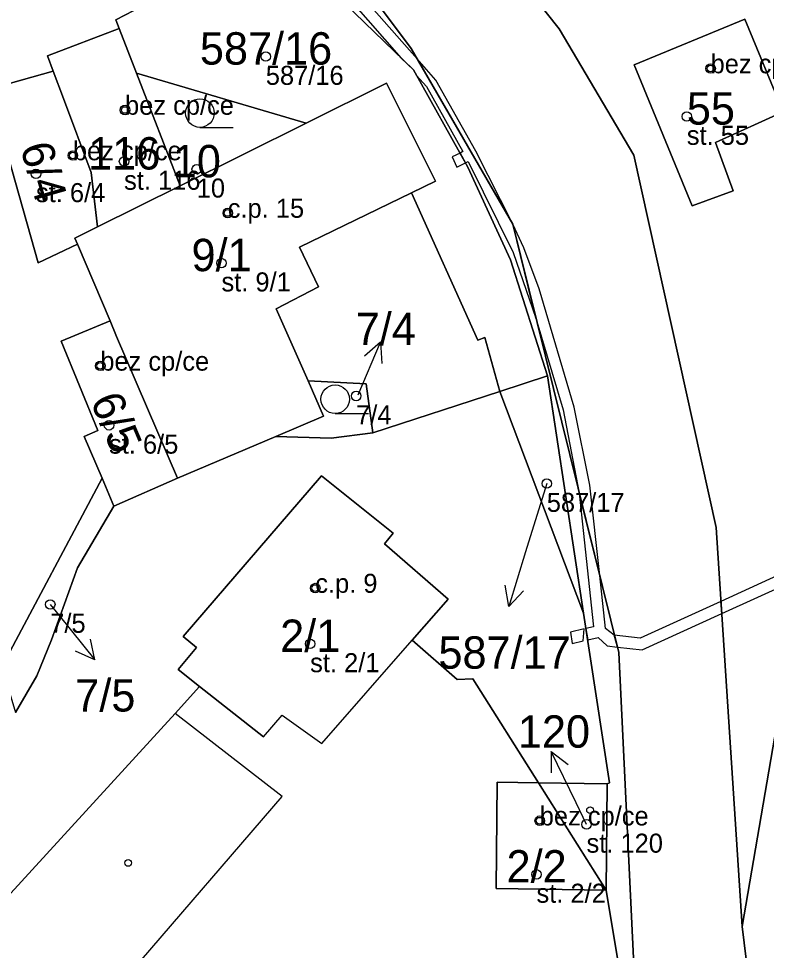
# Model space of a CAD drawing. Extents: x -680203 to -673936, y -1102717 to -1093650.
# Drawn here: x -677946.14 to -677906.84, y -1095160.94 to -1095112 of the extents above; entities that cross this region are included whole.
import ezdxf

# ---------------------------------------------------------------- set-up
doc = ezdxf.new("R2010")
doc.units = 0
for name, color, linetype in [('Definiční body', 7, 'Continuous'), ('Horni', 7, 'Continuous'), ('SOxx01xx_ŽSp_násyp_plocha', 7, 'Continuous'), ('SOxx02xx_Staničení_Popis10', 7, 'Continuous'), ('SOxxxxxx_Koleje_hlavní_body_Popis10', 7, 'Continuous'), ('SOxxxxxx_Koleje_LN_parametry_Popis10', 7, 'Continuous'), ('SOxxxxxx_Koleje_param další_Popis10', 7, 'Continuous'), ('SOxxxxxx_Osa_bod_P', 7, 'Continuous'), ('SOxxxxxx_Staničení_Popis10', 7, 'Continuous'), ('x_prac', 7, 'Continuous')]:
    doc.layers.add(name, color=color, linetype=linetype)

msp = doc.modelspace()

# ---------------------------------------------------------------- linework, layer by layer
at = {"layer": 'Definiční body'}
for centre in [(-677933.15, -1095113.99), (-677909.77, -1095114.62), (-677940.55, -1095116.8), (-677911.02, -1095117.14), (-677943.29, -1095119.19), (-677940.6, -1095119.5), (-677945.23, -1095120.15), (-677936.78, -1095119.91), (-677935.15, -1095122.21), (-677935.48, -1095124.84), (-677941.85, -1095130.24), (-677928.4, -1095131.82), (-677941.39, -1095133.36), (-677918.38, -1095136.42), (-677930.55, -1095141.91), (-677944.48, -1095142.77), (-677930.82, -1095144.84), (-677918.75, -1095154.13), (-677916.29, -1095154.32), (-677918.92, -1095156.95)]:
    msp.add_circle(centre, 0.25, dxfattribs=at)
at = {"layer": 'Horni'}
for points in [[(-677913.79, -1095114.43), (-677910.74, -1095121.83), (-677908.58, -1095121.04), (-677909.51, -1095118.51), (-677905.96, -1095116.9), (-677907.97, -1095112.03)], [(-677940.86, -1095112.52), (-677944.62, -1095113.96), (-677944.33, -1095114.76), (-677943.79, -1095116.19), (-677942.33, -1095120.08), (-677941.99, -1095122.94), (-677937.65, -1095120.78), (-677939.95, -1095114.87)], [(-677947.71, -1095115.7), (-677945.11, -1095124.82), (-677943.05, -1095123.85), (-677943.18, -1095123.53), (-677941.99, -1095122.94), (-677942.33, -1095120.08), (-677943.79, -1095116.19), (-677944.33, -1095114.76)], [(-677926.8, -1095115.39), (-677931.03, -1095117.49), (-677937.65, -1095120.78), (-677941.99, -1095122.94), (-677943.18, -1095123.53), (-677943.05, -1095123.85), (-677941.33, -1095127.88), (-677940.99, -1095128.69), (-677937.8, -1095136.14), (-677932.62, -1095133.95), (-677930.11, -1095132.88), (-677930.93, -1095131.02), (-677932.61, -1095127.24), (-677930.38, -1095126.09), (-677931.38, -1095124.01), (-677925.5, -1095121.15), (-677924.23, -1095120.53)], [(-677940.99, -1095128.69), (-677941.33, -1095127.88), (-677943.9, -1095128.94), (-677941.98, -1095133.64), (-677942.69, -1095133.95), (-677941.76, -1095136.14), (-677941.14, -1095137.61), (-677937.8, -1095136.14)], [(-677937.76, -1095146.19), (-677936.63, -1095147.08), (-677933.27, -1095149.73), (-677932.29, -1095148.59), (-677930.21, -1095150.08), (-677925.46, -1095144.65), (-677923.57, -1095142.49), (-677926.91, -1095139.59), (-677926.46, -1095139.02), (-677930.23, -1095136.02), (-677937.49, -1095144.45), (-677936.8, -1095145.03)], [(-677920.99, -1095152.11), (-677921.04, -1095157.69), (-677915.26, -1095157.77), (-677915.21, -1095152.19), (-677918.81, -1095152.14)]]:
    msp.add_lwpolyline(points, close=True, dxfattribs=at)
at = {"layer": 'SOxx01xx_ŽSp_násyp_plocha'}
for points in [[(-677984.69, -1095039.2), (-677979.46, -1095050.18), (-677975.49, -1095058.25), (-677971.06, -1095066.77), (-677963.09, -1095076.1), (-677955.04, -1095080.47), (-677948.34, -1095085.74), (-677940.11, -1095094.07), (-677925.51, -1095113.56), (-677920.17, -1095122.8), (-677914.6, -1095145.3), (-677913.82, -1095161.35), (-677912.14, -1095166.98), (-677909.05, -1095173.64), (-677909.12, -1095180.99), (-677907.86, -1095185.75), (-677913.83, -1095197.26)], [(-677929.51, -1095110.7), (-677925.39, -1095114.69), (-677922.53, -1095119.8), (-677920.29, -1095124.67), (-677918.35, -1095130.77), (-677916.45, -1095143.22), (-677915.08, -1095152.14), (-677915.21, -1095152.19), (-677915.26, -1095157.77), (-677914.23, -1095163.99), (-677914.69, -1095169.05), (-677913.53, -1095170.63), (-677912.42, -1095171.78), (-677909.05, -1095173.64), (-677912.14, -1095166.98), (-677913.82, -1095161.35), (-677914.6, -1095145.3), (-677920.17, -1095122.8), (-677925.51, -1095113.56), (-677940.11, -1095094.07)], [(-677982.65, -1095238.18), (-677973.32, -1095235.9), (-677960.29, -1095232.74), (-677948.04, -1095229.3), (-677937.77, -1095225.91), (-677929.85, -1095222.23), (-677921.77, -1095216.89), (-677916.03, -1095212.48), (-677911.4, -1095207.89), (-677908.31, -1095203.66), (-677906.72, -1095200.12), (-677905.74, -1095197.94), (-677902.02, -1095189.9), (-677901.59, -1095175.96), (-677904.51, -1095169.5), (-677904.64, -1095164.14), (-677907.56, -1095164.12), (-677908.11, -1095159.69), (-677909.48, -1095138.73), (-677913.81, -1095119.18), (-677917.73, -1095112.53), (-677922.37, -1095106.68)], [(-677950.08, -1095111.69), (-677949.45, -1095114.75), (-677953.07, -1095116.94), (-677952.07, -1095118.7), (-677947.71, -1095115.7), (-677944.33, -1095114.76), (-677944.62, -1095113.96), (-677940.86, -1095112.52), (-677941.04, -1095112.07), (-677938.67, -1095110.82)], [(-677948.07, -1095159.59), (-677937.92, -1095148.5), (-677936.63, -1095147.08), (-677937.76, -1095146.19), (-677936.8, -1095145.03), (-677937.49, -1095144.45), (-677930.23, -1095136.02), (-677926.46, -1095139.02), (-677926.91, -1095139.59), (-677923.57, -1095142.49), (-677925.46, -1095144.65), (-677923.09, -1095146.71), (-677922.26, -1095146.67), (-677918.81, -1095152.14), (-677915.21, -1095152.19), (-677915.08, -1095152.14), (-677916.45, -1095143.22), (-677920.84, -1095131.58), (-677927.52, -1095133.75), (-677929.72, -1095134.03), (-677932.62, -1095133.95), (-677937.8, -1095136.14), (-677941.14, -1095137.61), (-677943.04, -1095140.84), (-677944.41, -1095144.63), (-677945.18, -1095146.52), (-677946.3, -1095148.44)], [(-677914.23, -1095163.99), (-677915.26, -1095157.77), (-677921.04, -1095157.69), (-677920.99, -1095152.11), (-677918.81, -1095152.14), (-677922.26, -1095146.67), (-677923.09, -1095146.71), (-677925.46, -1095144.65), (-677923.57, -1095142.49), (-677926.91, -1095139.59), (-677926.46, -1095139.02), (-677930.23, -1095136.02), (-677937.49, -1095144.45), (-677936.8, -1095145.03), (-677937.76, -1095146.19), (-677936.63, -1095147.08), (-677937.92, -1095148.5), (-677948.07, -1095159.59), (-677951.65, -1095163.85)]]:
    msp.add_lwpolyline(points, dxfattribs=at)
for points in [[(-677913.81, -1095119.18), (-677909.48, -1095138.73), (-677908.11, -1095159.69), (-677905.6, -1095145.11), (-677900.72, -1095139.93), (-677901.99, -1095137.99), (-677895.73, -1095133.7), (-677893.67, -1095131.46), (-677893.48, -1095129.74), (-677883.28, -1095122.55), (-677881.26, -1095123.37), (-677876.68, -1095121.88), (-677876.61, -1095121.64), (-677875.77, -1095118.52), (-677882.02, -1095114.89), (-677887.12, -1095113.18), (-677899.59, -1095118.91), (-677904.46, -1095106.38), (-677906.56, -1095102.19), (-677922.37, -1095106.68), (-677917.73, -1095112.53)], [(-677925.5, -1095121.15), (-677922.01, -1095128.89), (-677921.63, -1095128.74), (-677920.84, -1095131.58), (-677918.35, -1095130.77), (-677920.29, -1095124.67), (-677922.53, -1095119.8), (-677925.39, -1095114.69), (-677929.51, -1095110.7), (-677933.9, -1095109.49), (-677936.1, -1095109.72), (-677938.67, -1095110.82), (-677941.04, -1095112.07), (-677940.86, -1095112.52), (-677939.95, -1095114.87), (-677931.03, -1095117.49), (-677926.8, -1095115.39), (-677924.23, -1095120.53)], [(-677905.96, -1095116.9), (-677909.51, -1095118.51), (-677908.58, -1095121.04), (-677910.74, -1095121.83), (-677913.79, -1095114.43), (-677907.97, -1095112.03)], [(-677905.96, -1095116.9), (-677907.97, -1095112.03), (-677913.79, -1095114.43), (-677910.74, -1095121.83), (-677908.58, -1095121.04), (-677909.51, -1095118.51)], [(-677937.65, -1095120.78), (-677939.95, -1095114.87), (-677940.86, -1095112.52), (-677944.62, -1095113.96), (-677944.33, -1095114.76), (-677943.79, -1095116.19), (-677942.33, -1095120.08), (-677941.99, -1095122.94)], [(-677942.33, -1095120.08), (-677943.79, -1095116.19), (-677944.33, -1095114.76), (-677947.71, -1095115.7), (-677945.11, -1095124.82), (-677943.05, -1095123.85), (-677943.18, -1095123.53), (-677941.99, -1095122.94)], [(-677937.65, -1095120.78), (-677931.03, -1095117.49), (-677939.95, -1095114.87)], [(-677937.8, -1095136.14), (-677932.62, -1095133.95), (-677930.11, -1095132.88), (-677930.93, -1095131.02), (-677927.87, -1095131.18), (-677927.52, -1095133.75), (-677920.84, -1095131.58), (-677921.63, -1095128.74), (-677922.01, -1095128.89), (-677925.5, -1095121.15), (-677924.23, -1095120.53), (-677926.8, -1095115.39), (-677931.03, -1095117.49), (-677937.65, -1095120.78), (-677941.99, -1095122.94), (-677943.18, -1095123.53), (-677943.05, -1095123.85), (-677941.33, -1095127.88), (-677940.99, -1095128.69)], [(-677952.07, -1095118.7), (-677967.6, -1095130.11), (-677966.2, -1095132.24), (-677965.76, -1095132.91), (-677967.02, -1095133.84), (-677966.17, -1095134.98), (-677967.11, -1095135.7), (-677964.69, -1095138.86), (-677962.74, -1095137.5), (-677961.01, -1095140.12), (-677953.86, -1095135.52), (-677947.03, -1095146.04), (-677941.76, -1095136.14), (-677942.69, -1095133.95), (-677941.98, -1095133.64), (-677943.9, -1095128.94), (-677941.33, -1095127.88), (-677943.05, -1095123.85), (-677945.11, -1095124.82), (-677947.71, -1095115.7)], [(-677941.33, -1095127.88), (-677943.9, -1095128.94), (-677941.98, -1095133.64), (-677942.69, -1095133.95), (-677941.76, -1095136.14), (-677941.14, -1095137.61), (-677937.8, -1095136.14), (-677940.99, -1095128.69)], [(-677927.87, -1095131.18), (-677930.93, -1095131.02), (-677930.11, -1095132.88), (-677932.62, -1095133.95), (-677929.72, -1095134.03), (-677927.52, -1095133.75)], [(-677920.84, -1095131.58), (-677916.45, -1095143.22), (-677918.35, -1095130.77)], [(-677941.76, -1095136.14), (-677947.03, -1095146.04), (-677946.3, -1095148.44), (-677945.18, -1095146.52), (-677944.41, -1095144.63), (-677943.04, -1095140.84), (-677941.14, -1095137.61)], [(-677907.56, -1095164.12), (-677904.64, -1095164.14), (-677904.51, -1095169.5), (-677898.91, -1095169.06), (-677898.62, -1095164.87), (-677898.6, -1095160.11), (-677901.83, -1095155.27), (-677898.68, -1095153.16), (-677898.72, -1095150.09), (-677896.73, -1095151.79), (-677893.95, -1095149.99), (-677900.72, -1095139.93), (-677905.6, -1095145.11), (-677908.11, -1095159.69)], [(-677915.26, -1095157.77), (-677918.81, -1095152.14), (-677920.99, -1095152.11), (-677921.04, -1095157.69)], [(-677918.81, -1095152.14), (-677915.26, -1095157.77), (-677915.21, -1095152.19)]]:
    msp.add_lwpolyline(points, close=True, dxfattribs=at)
at = {"layer": 'SOxx02xx_Staničení_Popis10'}
for p, q in [((-677928.29, -1095131.76), (-677927.117, -1095128.998)), ((-677927.117, -1095128.998), (-677927.97, -1095129.724)), ((-677927.117, -1095128.998), (-677927.048, -1095130.115)), ((-677918.38, -1095136.42), (-677919.5, -1095140)), ((-677919.5, -1095140), (-677920.377, -1095142.87)), ((-677920.377, -1095142.87), (-677920.563, -1095141.766)), ((-677920.377, -1095142.87), (-677919.606, -1095142.059)), ((-677944.48, -1095142.77), (-677944.02, -1095143.35)), ((-677944.02, -1095143.35), (-677942.131, -1095145.682)), ((-677942.131, -1095145.682), (-677942.373, -1095144.589)), ((-677942.131, -1095145.682), (-677943.151, -1095145.219)), ((-677918.146, -1095150.493), (-677918.157, -1095151.612)), ((-677916.83, -1095153.19), (-677918.146, -1095150.493)), ((-677918.146, -1095150.493), (-677917.256, -1095151.173)), ((-677916.29, -1095154.32), (-677916.83, -1095153.19))]:
    msp.add_line(p, q, dxfattribs=at)
at = {"layer": 'SOxxxxxx_Koleje_hlavní_body_Popis10'}
for p, q in [((-677936.613, -1095117.71), (-677934.863, -1095117.71)), ((-677929.503, -1095132.74), (-677927.753, -1095132.74))]:
    msp.add_line(p, q, dxfattribs=at)
for centre in [(-677936.613, -1095116.96), (-677929.503, -1095131.99)]:
    msp.add_circle(centre, 0.75, dxfattribs=at)
at = {"layer": 'SOxxxxxx_Koleje_LN_parametry_Popis10'}
for points in [[(-677928.66, -1095111.08), (-677926.03, -1095114.07), (-677925.39, -1095114.69), (-677925.23, -1095114.98), (-677924.71, -1095115.57), (-677922.79, -1095118.98), (-677922.94, -1095119.06), (-677922.65, -1095119.58), (-677922.51, -1095119.51), (-677920.14, -1095124.28), (-677918.95, -1095127.73), (-677920.17, -1095122.8), (-677925.19, -1095114.12), (-677927.99, -1095110.93)], [(-677905.6, -1095140.95), (-677909.23, -1095142.61), (-677909.18, -1095143.25), (-677905.59, -1095141.61)]]:
    msp.add_lwpolyline(points, dxfattribs=at)
for points in [[(-677924.21, -1095115.23), (-677925.19, -1095114.12), (-677920.17, -1095122.8), (-677922.11, -1095118.96)], [(-677923.11, -1095119.81), (-677922.65, -1095119.58), (-677922.94, -1095119.06), (-677923.35, -1095119.26)], [(-677920.17, -1095122.8), (-677918.95, -1095127.73), (-677917.52, -1095132.55), (-677916.67, -1095136.93), (-677915.6, -1095141.25), (-677916.11, -1095136.51), (-677916.94, -1095132.41), (-677918.78, -1095126.2), (-677919.58, -1095124.04)], [(-677915.6, -1095141.25), (-677916.67, -1095136.93), (-677915.92, -1095143.94), (-677916.33, -1095144.03), (-677916.23, -1095144.63), (-677915.68, -1095144.5), (-677915.2, -1095144.95), (-677914.67, -1095145.01), (-677914.83, -1095144.39), (-677915.3, -1095144.03)], [(-677914.83, -1095144.39), (-677914.67, -1095145.01), (-677913.37, -1095145.16), (-677909.18, -1095143.25), (-677909.23, -1095142.61), (-677913.47, -1095144.54)], [(-677917.14, -1095144.22), (-677917.04, -1095144.82), (-677916.47, -1095144.68), (-677916.41, -1095144.05)]]:
    msp.add_lwpolyline(points, close=True, dxfattribs=at)
at = {"layer": 'SOxxxxxx_Koleje_param další_Popis10'}
for centre in [(-677909.777, -1095114.619), (-677940.557, -1095116.799), (-677943.297, -1095119.189), (-677935.157, -1095122.209), (-677941.857, -1095130.239), (-677930.557, -1095141.909), (-677916.107, -1095153.579), (-677918.757, -1095154.129), (-677940.387, -1095156.349)]:
    msp.add_circle(centre, 0.175, dxfattribs=at)
at = {"layer": 'SOxxxxxx_Staničení_Popis10'}
for p, q in [((-677925.5, -1095121.15), (-677931.38, -1095124.01)), ((-677931.38, -1095124.01), (-677930.38, -1095126.09)), ((-677930.38, -1095126.09), (-677932.61, -1095127.24)), ((-677932.61, -1095127.24), (-677930.93, -1095131.02)), ((-677930.21, -1095150.08), (-677925.46, -1095144.65)), ((-677933.27, -1095149.73), (-677936.63, -1095147.08)), ((-677932.29, -1095152.85), (-677937.92, -1095148.5)), ((-677933.27, -1095149.73), (-677932.29, -1095148.59)), ((-677932.29, -1095148.59), (-677930.21, -1095150.08)), ((-677942.35, -1095164.51), (-677932.29, -1095152.85))]:
    msp.add_line(p, q, dxfattribs=at)
at = {"layer": 'x_prac'}
for p, q in [((-677940.86, -1095112.52), (-677939.95, -1095114.87)), ((-677947.71, -1095115.7), (-677944.33, -1095114.76)), ((-677931.03, -1095117.49), (-677939.95, -1095114.87)), ((-677939.95, -1095114.87), (-677937.65, -1095120.78)), ((-677937.65, -1095120.78), (-677931.03, -1095117.49)), ((-677937.65, -1095120.78), (-677941.99, -1095122.94)), ((-677941.33, -1095127.88), (-677943.05, -1095123.85)), ((-677920.84, -1095131.58), (-677918.35, -1095130.77)), ((-677918.35, -1095130.77), (-677916.45, -1095143.22)), ((-677920.84, -1095131.58), (-677927.52, -1095133.75)), ((-677916.45, -1095143.22), (-677920.84, -1095131.58)), ((-677930.11, -1095132.88), (-677932.62, -1095133.95)), ((-677941.76, -1095136.14), (-677942.69, -1095133.95)), ((-677932.62, -1095133.95), (-677937.8, -1095136.14)), ((-677941.76, -1095136.14), (-677947.03, -1095146.04)), ((-677941.14, -1095137.61), (-677941.76, -1095136.14)), ((-677937.8, -1095136.14), (-677941.14, -1095137.61)), ((-677920.99, -1095152.11), (-677918.81, -1095152.14)), ((-677918.81, -1095152.14), (-677915.21, -1095152.19)), ((-677918.81, -1095152.14), (-677915.26, -1095157.77)), ((-677915.21, -1095152.19), (-677915.26, -1095157.77)), ((-677915.26, -1095157.77), (-677914.23, -1095163.99))]:
    msp.add_line(p, q, dxfattribs=at)
for points in [[(-677909.05, -1095173.64), (-677912.14, -1095166.98), (-677913.82, -1095161.35), (-677914.6, -1095145.3), (-677920.17, -1095122.8), (-677925.51, -1095113.56), (-677940.11, -1095094.07), (-677948.34, -1095085.74), (-677955.04, -1095080.47), (-677963.09, -1095076.1), (-677971.06, -1095066.77)], [(-677922.37, -1095106.68), (-677917.73, -1095112.53), (-677913.81, -1095119.18), (-677909.48, -1095138.73), (-677908.11, -1095159.69)], [(-677940.86, -1095112.52), (-677941.04, -1095112.07), (-677938.67, -1095110.82), (-677936.1, -1095109.72), (-677933.9, -1095109.49), (-677929.51, -1095110.7), (-677925.39, -1095114.69), (-677922.53, -1095119.8), (-677920.29, -1095124.67), (-677918.35, -1095130.77)], [(-677905.96, -1095116.9), (-677907.97, -1095112.03), (-677913.79, -1095114.43), (-677910.74, -1095121.83), (-677908.58, -1095121.04), (-677909.51, -1095118.51), (-677905.96, -1095116.9)], [(-677944.33, -1095114.76), (-677944.62, -1095113.96), (-677940.86, -1095112.52)], [(-677941.99, -1095122.94), (-677942.33, -1095120.08), (-677943.79, -1095116.19), (-677944.33, -1095114.76)], [(-677931.03, -1095117.49), (-677926.8, -1095115.39), (-677924.23, -1095120.53), (-677925.5, -1095121.15)], [(-677943.05, -1095123.85), (-677945.11, -1095124.82), (-677947.71, -1095115.7)], [(-677925.5, -1095121.15), (-677922.01, -1095128.89), (-677921.63, -1095128.74), (-677920.84, -1095131.58)], [(-677941.99, -1095122.94), (-677943.18, -1095123.53), (-677943.05, -1095123.85)], [(-677942.69, -1095133.95), (-677941.98, -1095133.64), (-677943.9, -1095128.94), (-677941.33, -1095127.88)], [(-677941.33, -1095127.88), (-677940.99, -1095128.69), (-677937.8, -1095136.14)], [(-677927.52, -1095133.75), (-677927.87, -1095131.18), (-677930.93, -1095131.02), (-677930.11, -1095132.88)], [(-677927.52, -1095133.75), (-677929.72, -1095134.03), (-677932.62, -1095133.95)], [(-677949.54, -1095186.03), (-677959.57, -1095177.93), (-677961.96, -1095175.97), (-677956.39, -1095169.48), (-677951.65, -1095163.85), (-677948.07, -1095159.59), (-677937.92, -1095148.5), (-677936.63, -1095147.08), (-677937.76, -1095146.19), (-677936.8, -1095145.03), (-677937.49, -1095144.45), (-677930.23, -1095136.02), (-677926.46, -1095139.02), (-677926.91, -1095139.59), (-677923.57, -1095142.49), (-677925.46, -1095144.65), (-677923.09, -1095146.71), (-677922.26, -1095146.67), (-677918.81, -1095152.14)], [(-677941.14, -1095137.61), (-677943.04, -1095140.84), (-677944.41, -1095144.63), (-677945.18, -1095146.52), (-677946.3, -1095148.44)], [(-677900.72, -1095139.93), (-677905.6, -1095145.11), (-677908.11, -1095159.69)], [(-677915.21, -1095152.19), (-677915.08, -1095152.14), (-677916.45, -1095143.22)], [(-677915.26, -1095157.77), (-677921.04, -1095157.69), (-677920.99, -1095152.11)], [(-677908.11, -1095159.69), (-677907.56, -1095164.12), (-677904.64, -1095164.14), (-677904.51, -1095169.5)]]:
    msp.add_lwpolyline(points, dxfattribs=at)

# ---------------------------------------------------------------- texts
at = {"layer": 'Definiční body'}
for s, p in [('bez cp/ce', (-677909.77, -1095114.87)), ('587/16', (-677933.15, -1095115.479)), ('bez cp/ce', (-677940.55, -1095117.05)), ('st. 55', (-677911.02, -1095118.629)), ('bez cp/ce', (-677943.29, -1095119.44)), ('st. 116', (-677940.6, -1095120.989)), ('10', (-677936.78, -1095121.399)), ('st. 6/4', (-677945.23, -1095121.639)), ('c.p. 15', (-677935.15, -1095122.46)), ('st. 9/1', (-677935.48, -1095126.329)), ('bez cp/ce', (-677941.85, -1095130.49)), ('7/4', (-677928.4, -1095133.309)), ('st. 6/5', (-677941.39, -1095134.849)), ('587/17', (-677918.38, -1095137.909)), ('c.p. 9', (-677930.55, -1095142.16)), ('7/5', (-677944.48, -1095144.259)), ('st. 2/1', (-677930.82, -1095146.329)), ('bez cp/ce', (-677918.75, -1095154.38)), ('st. 120', (-677916.29, -1095155.809)), ('st. 2/2', (-677918.92, -1095158.439))]:
    msp.add_text(s, height=1, dxfattribs=at).set_placement(p)
at = {"layer": 'SOxxxxxx_Osa_bod_P'}
for s, p in [('587/16', (-677936.616, -1095114.415)), ('55', (-677911.02, -1095117.565)), ('116', (-677942.49, -1095119.925)), ('10', (-677938.04, -1095120.335)), ('9/1', (-677937.055, -1095125.265)), ('7/4', (-677928.425, -1095129.145)), ('2/1', (-677932.395, -1095145.265)), ('587/17', (-677924.076, -1095146.145)), ('7/5', (-677943.165, -1095148.395)), ('120', (-677919.9, -1095150.295)), ('2/2', (-677920.495, -1095157.375))]:
    msp.add_text(s, height=1.7, dxfattribs=at).set_placement(p)
for s, rotation, p in [('6/4', 286, (-677946.072, -1095118.752)), ('6/5', 293, (-677942.396, -1095132.075))]:
    msp.add_text(s, height=1.7, rotation=rotation, dxfattribs=at).set_placement(p)

doc.saveas('drawing.dxf')
